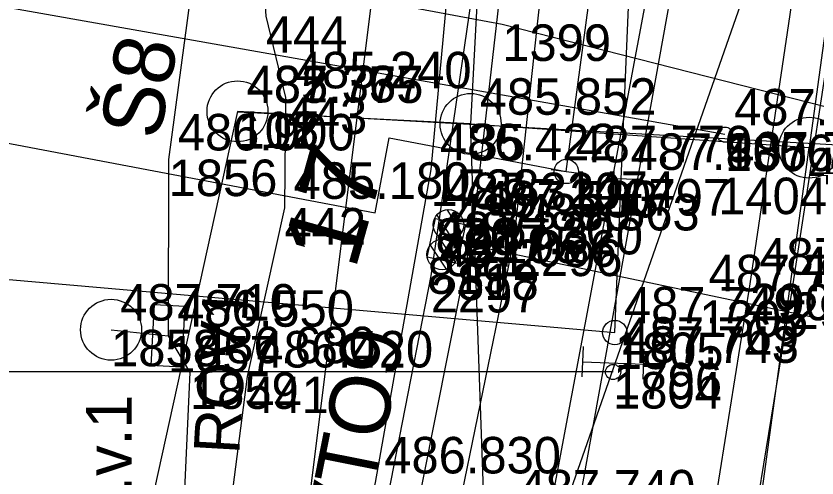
# Model space of a CAD drawing. Extents: x -874038 to -859694, y -1059487 to -1049069.
# Drawn here: x -866553.62 to -866527.33, y -1050230.2 to -1050215.02 of the extents above; entities that cross this region are included whole.
import ezdxf

# ---------------------------------------------------------------- set-up
doc = ezdxf.new("R2010")
doc.units = 0
for name, color, linetype in [('Vrstva 1', 7, 'Continuous'), ('Vrstva 11', 7, 'Continuous'), ('Vrstva 12', 7, 'Continuous'), ('Vrstva 2', 7, 'Continuous'), ('Vrstva 25', 7, 'Continuous'), ('Vrstva 26', 7, 'Continuous'), ('Vrstva 28', 7, 'Continuous'), ('Vrstva 3', 7, 'Continuous'), ('Vrstva 32', 7, 'Continuous'), ('Vrstva 33', 7, 'Continuous'), ('Vrstva 35', 7, 'Continuous'), ('Vrstva 4', 7, 'Continuous'), ('Vrstva 43', 7, 'Continuous'), ('Vrstva 44', 7, 'Continuous'), ('Vrstva 51', 7, 'Continuous'), ('Vrstva 60', 7, 'Continuous'), ('Vrstva 61', 7, 'Continuous'), ('Vrstva 63', 7, 'Continuous')]:
    doc.layers.add(name, color=color, linetype=linetype)

msp = doc.modelspace()

# ---------------------------------------------------------------- linework, layer by layer
at = {"layer": 'Vrstva 1'}
for p, q in [((-866530.352, -1050218.92), (-866605.416, -1050205.634)), ((-866581.401, -1050213.98), (-866541.837, -1050221.492)), ((-866541.837, -1050221.492), (-866541.369, -1050219.027)), ((-866541.369, -1050219.027), (-866535.559, -1050220.131)), ((-866582.395, -1050221.169), (-866533.967, -1050225.421)), ((-866534.024, -1050226.717), (-866617.07, -1050226.717))]:
    msp.add_line(p, q, dxfattribs=at)
msp.add_lwpolyline([(-866533.967, -1050225.421), (-866533.754, -1050220.379)], dxfattribs=at)
for centre, radius in [((-866530.352, -1050218.92), 0.25), ((-866535.559, -1050220.131), 0.4), ((-866533.967, -1050225.421), 0.4), ((-866534.024, -1050226.717), 0.25)]:
    msp.add_circle(centre, radius, dxfattribs=at)
at = {"layer": 'Vrstva 11'}
for p, q in [((-866539.484, -1050221.385), (-866538.997, -1050222.133)), ((-866539.812, -1050221.567), (-866539.295, -1050222.362)), ((-866539.694, -1050222.365), (-866539.205, -1050223.115)), ((-866539.53, -1050222.37), (-866517.3, -1050227.06)), ((-866540.022, -1050222.549), (-866539.505, -1050223.341))]:
    msp.add_line(p, q, dxfattribs=at)
for centre in [(-866539.427, -1050221.881), (-866539.427, -1050221.881), (-866539.633, -1050222.859), (-866539.633, -1050222.859)]:
    msp.add_circle(centre, 0.5, dxfattribs=at)
at = {"layer": 'Vrstva 12'}
msp.add_lwpolyline([(-866538.872, -1050221.876), (-866539.142, -1050223.156), (-866540.12, -1050222.95), (-866539.85, -1050221.67)], close=True, dxfattribs=at)
at = {"layer": 'Vrstva 2'}
for p, q in [((-866536.055, -1050220.065), (-866535.063, -1050220.197)), ((-866533.254, -1050220.399), (-866534.254, -1050220.359))]:
    msp.add_line(p, q, dxfattribs=at)
for points in [[(-866535.559, -1050220.131), (-866532.907, -1050200.32), (-866530.263, -1050180.564)], [(-866533.754, -1050220.379), (-866532.907, -1050200.32), (-866532.067, -1050180.41)]]:
    msp.add_lwpolyline(points, dxfattribs=at)
at = {"layer": 'Vrstva 25'}
msp.add_lwpolyline([(-866548.187, -1050226.557), (-866549.186, -1050226.5), (-866549.073, -1050224.503), (-866548.074, -1050224.56), (-866548.187, -1050226.557)], dxfattribs=at)
msp.add_circle((-866550.5, -1050225.33), 1, dxfattribs=at)
at = {"layer": 'Vrstva 26'}
for points in [[(-866546.09, -1050137.19), (-866548.37, -1050150.19), (-866548.39, -1050155.92), (-866544.35, -1050157.39), (-866544.23, -1050167.58), (-866543.23, -1050177.81), (-866543.42, -1050181.25), (-866545.19, -1050189.33), (-866547.15, -1050201.5), (-866547.69, -1050212.79), (-866548.61, -1050219.74), (-866548.63, -1050225.53)], [(-866539.422, -1050213.78), (-866539.422, -1050213.78), (-866540.01, -1050220.062), (-866541.834, -1050230.35), (-866543.805, -1050239.339), (-866545.038, -1050244.323), (-866545.948, -1050246.11), (-866546.073, -1050247.695), (-866545.423, -1050249.331), (-866548.427, -1050265.778), (-866549.627, -1050268.051), (-866550.204, -1050269.67), (-866551.249, -1050270.007), (-866550.228, -1050270.377), (-866533.452, -1050275.15), (-866531.381, -1050275.818)], [(-866550.5, -1050225.33), (-866548.63, -1050225.53), (-866547.91, -1050226.73), (-866548.21, -1050233.23), (-866549.42, -1050246.92), (-866551.82, -1050260.34), (-866551.17, -1050269.92), (-866532.46, -1050275.38), (-866527.64, -1050276.5), (-866531.48, -1050283.65), (-866536.74, -1050299.05), (-866537.59, -1050304.74), (-866538.65, -1050306.92), (-866541.99, -1050313.22), (-866545.97, -1050322.9), (-866551.04, -1050335.15), (-866555.39, -1050343.43), (-866558.87, -1050350.28), (-866563.36, -1050357.75), (-866565.62, -1050364.2), (-866568.78, -1050370.91), (-866573.36, -1050379.12), (-866574.72, -1050378.09)]]:
    msp.add_lwpolyline(points, dxfattribs=at)
at = {"layer": 'Vrstva 28'}
msp.add_lwpolyline([(-866545.61, -1050212.28), (-866545.42, -1050215.03), (-866544.77, -1050217.7), (-866544.81, -1050221.33), (-866546.03, -1050226.87), (-866546.68, -1050231.87), (-866544.63, -1050234.84)], dxfattribs=at)
at = {"layer": 'Vrstva 3'}
for p, q in [((-866535.034, -1050226.88), (-866534.996, -1050225.88)), ((-866533.036, -1050226.956), (-866532.998, -1050225.956)), ((-866535.015, -1050226.38), (-866533.017, -1050226.456))]:
    msp.add_line(p, q, dxfattribs=at)
at = {"layer": 'Vrstva 32'}
for points in [[(-866510.92, -1050222.42), (-866515.26, -1050221.02), (-866537.66, -1050215.3), (-866549.06, -1050213.17), (-866547.56, -1050197.23), (-866549.06, -1050195.46)], [(-866545.61, -1050212.28), (-866545.42, -1050215.03), (-866544.77, -1050217.7), (-866544.81, -1050221.33), (-866546.03, -1050226.87), (-866546.68, -1050231.87)]]:
    msp.add_lwpolyline(points, dxfattribs=at)
at = {"layer": 'Vrstva 35'}
msp.add_lwpolyline([(-866510.92, -1050222.42), (-866515.26, -1050221.02), (-866537.66, -1050215.3), (-866549.06, -1050213.17)], dxfattribs=at)
at = {"layer": 'Vrstva 4'}
msp.add_lwpolyline([(-866536.02, -1050198.924), (-866537.155, -1050204.314), (-866538.305, -1050211.915), (-866540.006, -1050223.563), (-866543.302, -1050240.422), (-866544.862, -1050247.865)], dxfattribs=at)
at = {"layer": 'Vrstva 43'}
for centre in [(-866546.351, -1050218.156), (-866538.7, -1050218.568), (-866527.588, -1050219.348)]:
    msp.add_circle(centre, 1, dxfattribs=at)
at = {"layer": 'Vrstva 44'}
for points in [[(-866487.695, -1050063.218), (-866491.446, -1050081.177), (-866505.89, -1050163.565), (-866517.279, -1050219.791), (-866546.351, -1050218.156), (-866558.908, -1050275.234), (-866568.988, -1050294.895), (-866588.978, -1050350.048), (-866609.417, -1050369.06), (-866613.019, -1050391.26), (-866602.498, -1050412.296), (-866589.615, -1050418.846), (-866587.422, -1050422.063)], [(-866532.941, -1050124.513), (-866534.347, -1050159.746), (-866537.637, -1050195.741), (-866537.974, -1050204.782), (-866538.7, -1050218.568)], [(-866514.403, -1050127.904), (-866520.323, -1050164.976), (-866525.024, -1050200.701), (-866527.588, -1050219.348)], [(-866538.7, -1050218.568), (-866546.35, -1050218.179)], [(-866537.8, -1050244.195), (-866538.7, -1050218.568)], [(-866538.7, -1050218.568), (-866527.588, -1050219.348)], [(-866536.899, -1050270.73), (-866529.625, -1050234.22), (-866527.588, -1050219.348)]]:
    msp.add_lwpolyline(points, dxfattribs=at)
at = {"layer": 'Vrstva 51'}
for points in [[(-866531.815, -1050136.929), (-866532.552, -1050155.473), (-866533.224, -1050171.488), (-866534.093, -1050171.47), (-866534.091, -1050172.976), (-866533.237, -1050173.015), (-866534.016, -1050187.628), (-866534.822, -1050187.615), (-866534.84, -1050189.132), (-866533.945, -1050189.213), (-866534.622, -1050198.491), (-866535.296, -1050198.421), (-866535.605, -1050201.494), (-866535.021, -1050201.557), (-866535.923, -1050211.185), (-866536.77, -1050211.128), (-866536.872, -1050212.711), (-866536.243, -1050212.761), (-866537.283, -1050222.368), (-866541.121, -1050241.088)], [(-866537.563, -1050239.155), (-866531.469, -1050206.659), (-866530.868, -1050198.775), (-866528.354, -1050178.541), (-866525.133, -1050156.756), (-866522.101, -1050139.797)], [(-866540.451, -1050283.331), (-866537.624, -1050270.018), (-866534, -1050250.269), (-866530.841, -1050232.059), (-866529.525, -1050223.82), (-866527.922, -1050213.046), (-866526.143, -1050199.427), (-866523.959, -1050181.604), (-866520.509, -1050157.83), (-866517.376, -1050140.51)], [(-866540.451, -1050283.331), (-866539.539, -1050283.622), (-866536.162, -1050270.425), (-866532.672, -1050250.609), (-866529.496, -1050232.297), (-866528.161, -1050224.102), (-866526.5, -1050213.304), (-866524.723, -1050199.645), (-866522.446, -1050181.726), (-866519.083, -1050158.101), (-866516.045, -1050140.765)], [(-866535.88, -1050197.541), (-866535.71, -1050197.57), (-866535.95, -1050198.93), (-866536.02, -1050198.924), (-866537.481, -1050211.971), (-866538.619, -1050221.94), (-866542.333, -1050240.655), (-866541.121, -1050241.088)], [(-866544.347, -1050286.408), (-866540.715, -1050269.398), (-866540.248, -1050267.388), (-866541.192, -1050266.854), (-866541.025, -1050265.666), (-866540.141, -1050265.648), (-866539.843, -1050264.366), (-866540.578, -1050264.276), (-866540.132, -1050262.16), (-866539.275, -1050262.216), (-866537.606, -1050250.594), (-866536.621, -1050239.316), (-866530.734, -1050206.626)]]:
    msp.add_lwpolyline(points, dxfattribs=at)
at = {"layer": 'Vrstva 60'}
for p, q in [((-866545.42, -1050215.03), (-866545.42, -1050215.03)), ((-866537.66, -1050215.3), (-866537.66, -1050215.3)), ((-866544.77, -1050217.7), (-866544.77, -1050217.7)), ((-866546.351, -1050218.156), (-866546.351, -1050218.156)), ((-866546.351, -1050218.156), (-866546.351, -1050218.156)), ((-866546.35, -1050218.179), (-866546.35, -1050218.179)), ((-866538.7, -1050218.568), (-866538.7, -1050218.568)), ((-866530.352, -1050218.92), (-866530.352, -1050218.92)), ((-866527.588, -1050219.348), (-866527.588, -1050219.348)), ((-866548.61, -1050219.74), (-866548.61, -1050219.74)), ((-866540.01, -1050220.062), (-866540.01, -1050220.062)), ((-866535.559, -1050220.131), (-866535.559, -1050220.131)), ((-866530.574, -1050220.333), (-866530.574, -1050220.333)), ((-866533.754, -1050220.379), (-866533.754, -1050220.379)), ((-866544.81, -1050221.33), (-866544.81, -1050221.33)), ((-866539.85, -1050221.67), (-866539.85, -1050221.67)), ((-866538.872, -1050221.876), (-866538.872, -1050221.876)), ((-866538.619, -1050221.94), (-866538.619, -1050221.94)), ((-866539.53, -1050222.37), (-866539.53, -1050222.37)), ((-866537.283, -1050222.368), (-866537.283, -1050222.368)), ((-866540.12, -1050222.95), (-866540.12, -1050222.95)), ((-866539.142, -1050223.156), (-866539.142, -1050223.156)), ((-866540.006, -1050223.563), (-866540.006, -1050223.563)), ((-866529.525, -1050223.82), (-866529.525, -1050223.82)), ((-866528.161, -1050224.102), (-866528.161, -1050224.102)), ((-866531.19, -1050224.368), (-866531.19, -1050224.368)), ((-866550.5, -1050225.33), (-866550.5, -1050225.33)), ((-866548.63, -1050225.53), (-866548.63, -1050225.53)), ((-866533.967, -1050225.421), (-866533.967, -1050225.421)), ((-866534.016, -1050226.418), (-866534.016, -1050226.418)), ((-866547.91, -1050226.73), (-866547.91, -1050226.73)), ((-866546.03, -1050226.87), (-866546.03, -1050226.87)), ((-866534.024, -1050226.717), (-866534.024, -1050226.717))]:
    msp.add_line(p, q, dxfattribs=at)
at = {"layer": 'Vrstva 63'}
for q in [(-866500.252, -1049881.052), (-866485.085, -1050086.776)]:
    msp.add_line((-866548.702, -1050268.572), q, dxfattribs=at)

# ---------------------------------------------------------------- texts
at = {"layer": 'Vrstva 11'}
msp.add_text('17', height=2.5, rotation=74.3209, dxfattribs=at).set_placement((-866542.494, -1050223.408))
at = {"layer": 'Vrstva 25'}
for s, rotation, p in [('ROV1', 86.7518, (-866546.294, -1050229.436)), ('o.v.1', 89.8021, (-866549.833, -1050231.808))]:
    msp.add_text(s, height=1.5, rotation=rotation, dxfattribs=at).set_placement(p)
at = {"layer": 'Vrstva 33'}
msp.add_text('VTO9', height=2, rotation=78.7755, dxfattribs=at).set_placement((-866542.215, -1050232.368))
at = {"layer": 'Vrstva 43'}
msp.add_text('Š8', height=2, rotation=78.7352, dxfattribs=at).set_placement((-866548.932, -1050219.137))
at = {"layer": 'Vrstva 60'}
for s, p in [('444', (-866545.42, -1050216.23)), ('1399', (-866537.66, -1050216.5)), ('443', (-866544.77, -1050218.9)), ('118', (-866546.351, -1050219.356)), ('117', (-866546.351, -1050219.356)), ('102', (-866546.35, -1050219.379)), ('35', (-866538.7, -1050219.768)), ('1306', (-866530.352, -1050220.12)), ('42', (-866527.588, -1050220.548)), ('1856', (-866548.61, -1050220.94)), ('1738', (-866540.01, -1050221.262)), ('1474', (-866535.559, -1050221.331)), ('1404', (-866530.574, -1050221.533)), ('1797', (-866533.754, -1050221.579)), ('442', (-866544.81, -1050222.53)), ('820', (-866539.85, -1050222.87)), ('817', (-866538.872, -1050223.076)), ('2295', (-866538.619, -1050223.14)), ('821', (-866539.53, -1050223.57)), ('2296', (-866537.283, -1050223.568)), ('819', (-866540.12, -1050224.15)), ('818', (-866539.142, -1050224.356)), ('2297', (-866540.006, -1050224.763)), ('2904', (-866529.525, -1050225.02)), ('2905', (-866528.161, -1050225.302)), ('1305', (-866531.19, -1050225.568)), ('1858', (-866550.5, -1050226.53)), ('1857', (-866548.63, -1050226.73)), ('1805', (-866533.967, -1050226.621)), ('1796', (-866534.016, -1050227.618)), ('1859', (-866547.91, -1050227.93)), ('441', (-866546.03, -1050228.07)), ('1804', (-866534.024, -1050227.917))]:
    msp.add_text(s, height=1.2, dxfattribs=at).set_placement(p)
at = {"layer": 'Vrstva 61'}
for s, p in [('485.240', (-866544.47, -1050217.4)), ('482.367', (-866546.051, -1050217.856)), ('487.737', (-866546.051, -1050217.856)), ('485.775', (-866546.05, -1050217.879)), ('485.852', (-866538.4, -1050218.268)), ('487.768', (-866530.052, -1050218.62)), ('486.900', (-866548.31, -1050219.44)), ('486.422', (-866539.71, -1050219.762)), ('487.770', (-866535.259, -1050219.831)), ('487.805', (-866533.454, -1050220.079)), ('487.788', (-866530.274, -1050220.033)), ('485.180', (-866544.51, -1050221.03)), ('487.320', (-866539.55, -1050221.37)), ('487.320', (-866538.572, -1050221.576)), ('487.583', (-866538.319, -1050221.64)), ('487.380', (-866539.23, -1050222.07)), ('487.563', (-866536.983, -1050222.068)), ('487.320', (-866539.82, -1050222.65)), ('487.320', (-866538.842, -1050222.856)), ('487.086', (-866539.706, -1050223.263)), ('487.624', (-866529.225, -1050223.52)), ('487.731', (-866527.861, -1050223.802)), ('487.751', (-866530.89, -1050224.068)), ('487.710', (-866550.2, -1050225.03)), ('486.550', (-866548.33, -1050225.23)), ('487.749', (-866533.667, -1050225.121)), ('487.769', (-866533.716, -1050226.118)), ('486.680', (-866547.61, -1050226.43)), ('487.743', (-866533.724, -1050226.417)), ('486.420', (-866545.73, -1050226.57)), ('486.830', (-866541.534, -1050230.05)), ('487.740', (-866537.126, -1050231.134))]:
    msp.add_text(s, height=1.2, dxfattribs=at).set_placement(p)

doc.saveas('drawing.dxf')
